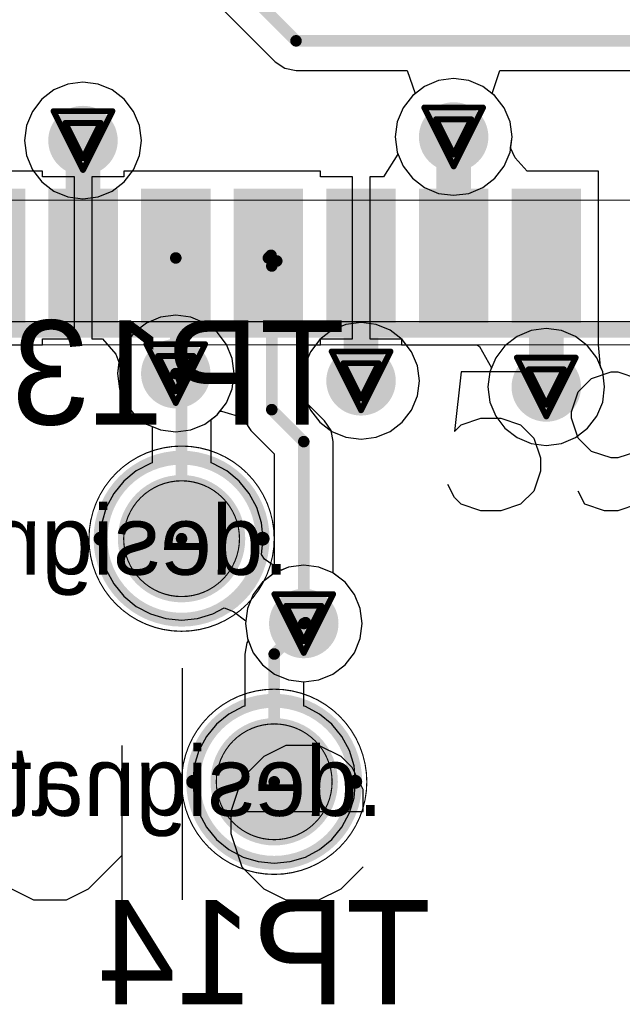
# Model space of a CAD drawing. Header units: millimetres. Extents: x 138 to 555, y 26 to 334.
# Tile 287 of 656: x 188.12 to 193.33, y 232.56 to 241.07. Entities that reach past the tile are written whole.
import ezdxf

# ---------------------------------------------------------------- set-up
doc = ezdxf.new("R2010")
doc.units = ezdxf.units.MM
for name, color, linetype in [('BottomLayer', 5, 'Continuous'), ('BottomOverlay', 54, 'Continuous'), ('BottomPaste', 16, 'Continuous'), ('BottomSolder', 6, 'Continuous'), ('DrillDrawing', 1, 'Continuous'), ('Mechanical20', 56, 'Continuous'), ('Mechanical21', 56, 'Continuous'), ('Mechanical27', 56, 'Continuous'), ('Mechanical30', 56, 'Continuous'), ('MidLayer1', 16, 'Continuous'), ('MidLayer2', 76, 'Continuous'), ('MidLayer3', 90, 'Continuous'), ('MidLayer4', 156, 'Continuous'), ('MultiLayer', 9, 'Continuous'), ('TopLayer', 1, 'Continuous'), ('TopOverlay', 2, 'Continuous'), ('TopPaste', 8, 'Continuous'), ('TopSolder', 216, 'Continuous'), ('ViaHoleLayer', 16, 'Continuous')]:
    doc.layers.add(name, color=color, linetype=linetype)

# ---------------------------------------------------------------- blocks, each defined once
blk = doc.blocks.new('CON_SAMTEC_ERF8_030_070_L_DV_TR_MOD_B2123A_504')
at = {"layer": 'Mechanical20', "const_width": 0.01}
blk.add_lwpolyline([(3, -15.95), (3, 15.95)], dxfattribs=at)
at = {"layer": 'Mechanical27', "const_width": 0.01}
for points in [[(2.8, -14.75), (2.8, 15.75)], [(1.75, -14.25), (1.75, 14.25)]]:
    blk.add_lwpolyline(points, dxfattribs=at)
at = {"layer": 'TopLayer'}
for points in [[(1.7, 11.35), (2.8, 11.35), (1.7, 11.85), (2.8, 11.85)], [(1.7, 10.55), (2.8, 10.55), (1.7, 11.05), (2.8, 11.05)], [(1.7, 9.75), (2.8, 9.75), (1.7, 10.25), (2.8, 10.25)], [(1.7, 8.95), (2.8, 8.95), (1.7, 9.45), (2.8, 9.45)], [(1.7, 8.15), (2.8, 8.15), (1.7, 8.65), (2.8, 8.65)], [(1.7, 7.35), (2.8, 7.35), (1.7, 7.85), (2.8, 7.85)]]:
    blk.add_solid(points, dxfattribs=at)
at = {"layer": 'TopOverlay'}
for p, q in [((3.2351, 12.2177), (3.2922, 12.3891)), ((3.9206, 12.3891), (3.9778, 12.2177)), ((4.3777, 12.3891), (4.4348, 12.2177)), ((3.2351, 12.1606), (3.2351, 12.2177)), ((3.9778, 12.2177), (3.9778, 12.1606)), ((4.4348, 12.2177), (4.4348, 12.1035)), ((3.2922, 11.9892), (3.2351, 12.1606)), ((3.9778, 12.1606), (3.9206, 11.9892)), ((4.4348, 12.1035), (4.3777, 11.9321)), ((3.4065, 11.8749), (3.2922, 11.9892)), ((3.9206, 11.9892), (3.8064, 11.8749)), ((4.3777, 11.9321), (4.2634, 11.8749)), ((3.5779, 11.8178), (3.4065, 11.8749)), ((3.8064, 11.8749), (3.635, 11.8178)), ((3.635, 11.8178), (3.5779, 11.8178)), ((3.6921, 11.3779), (3.8064, 11.4922)), ((3.8064, 11.4922), (3.9778, 11.5493)), ((3.9778, 11.5493), (4.092, 11.5493)), ((4.092, 11.5493), (4.2634, 11.4922)), ((4.2634, 11.4922), (4.3777, 11.3779)), ((3.2351, 11.435), (3.2351, 10.8637)), ((3.635, 11.2065), (3.6921, 11.3779)), ((4.3777, 11.3779), (4.4348, 11.2065)), ((3.635, 11.0351), (3.635, 11.2065)), ((4.4348, 11.2065), (4.4348, 11.0351)), ((3.6921, 10.8637), (3.635, 11.0351)), ((4.4348, 11.0351), (4.3777, 10.8637)), ((3.2351, 10.8637), (3.7493, 10.8066)), ((3.7493, 10.8066), (3.6921, 10.8637)), ((4.3206, 10.8066), (4.2063, 10.7495)), ((4.3777, 10.8637), (4.3206, 10.8066))]:
    blk.add_line(p, q, dxfattribs=at)
at = {"layer": 'TopOverlay', "const_width": 0.127}
blk.add_lwpolyline([(2.875, -12), (2.875, 15.825)], dxfattribs=at)
at = {"layer": 'TopPaste'}
for points in [[(1.7, 11.35), (2.8, 11.35), (1.7, 11.85), (2.8, 11.85)], [(1.7, 10.55), (2.8, 10.55), (1.7, 11.05), (2.8, 11.05)], [(1.7, 9.75), (2.8, 9.75), (1.7, 10.25), (2.8, 10.25)], [(1.7, 8.95), (2.8, 8.95), (1.7, 9.45), (2.8, 9.45)], [(1.7, 8.15), (2.8, 8.15), (1.7, 8.65), (2.8, 8.65)], [(1.7, 7.35), (2.8, 7.35), (1.7, 7.85), (2.8, 7.85)]]:
    blk.add_solid(points, dxfattribs=at)
at = {"layer": 'TopSolder'}
for points in [[(1.65, 11.3), (2.85, 11.3), (1.65, 11.9), (2.85, 11.9)], [(1.65, 10.5), (2.85, 10.5), (1.65, 11.1), (2.85, 11.1)], [(1.65, 9.7), (2.85, 9.7), (1.65, 10.3), (2.85, 10.3)], [(1.65, 8.9), (2.85, 8.9), (1.65, 9.5), (2.85, 9.5)], [(1.65, 8.1), (2.85, 8.1), (1.65, 8.7), (2.85, 8.7)], [(1.65, 7.3), (2.85, 7.3), (1.65, 7.9), (2.85, 7.9)], [(1.65, 6.5), (2.85, 6.5), (1.65, 7.1), (2.85, 7.1)]]:
    blk.add_solid(points, dxfattribs=at)
blk = doc.blocks.new('TP_SMD_1MM_B_552')
at = {"layer": 'BottomLayer', "const_width": 0.5}
blk.add_lwpolyline([(-0.25, 0, 1), (0.25, 0, 1)], format="xyb", close=True, dxfattribs=at)
at = {"layer": 'BottomOverlay'}
for points, const_width in [([(0.7, 0, 1), (-0.7, 0, 1)], 0.12), ([(-0.73, 0, 1), (-0.67, 0, 1)], 0.06), ([(0.67, 0, 1), (0.73, 0, 1)], 0.06)]:
    blk.add_lwpolyline(points, format="xyb", close=True, dxfattribs=dict(at, const_width=const_width))
at = {"layer": 'BottomPaste', "const_width": 0.5}
blk.add_lwpolyline([(-0.25, 0, 1), (0.25, 0, 1)], format="xyb", close=True, dxfattribs=at)
at = {"layer": 'BottomSolder', "const_width": 0.55}
blk.add_lwpolyline([(-0.275, 0, 1), (0.275, 0, 1)], format="xyb", close=True, dxfattribs=at)
at = {"layer": 'Mechanical21'}
for points, const_width in [([(0.8, 0, 1), (-0.8, 0, 1)], 0.01), ([(-0.8025, 0, 1), (-0.7975, 0, 1)], 0.005), ([(0.7975, 0, 1), (0.8025, 0, 1)], 0.005)]:
    blk.add_lwpolyline(points, format="xyb", close=True, dxfattribs=dict(at, const_width=const_width))
at = {"layer": 'Mechanical30'}
for points, const_width in [([(0.5, 0, 1), (-0.5, 0, 1)], 0.01), ([(-0.5025, 0, 1), (-0.4975, 0, 1)], 0.005), ([(0.4975, 0, 1), (0.5025, 0, 1)], 0.005)]:
    blk.add_lwpolyline(points, format="xyb", close=True, dxfattribs=dict(at, const_width=const_width))
blk = doc.blocks.new('TP_SMD_1MM_B_553')
at = {"layer": 'BottomLayer', "const_width": 0.5}
blk.add_lwpolyline([(-0.25, 0, 1), (0.25, 0, 1)], format="xyb", close=True, dxfattribs=at)
at = {"layer": 'BottomOverlay'}
for points, const_width in [([(0.7, 0, 1), (-0.7, 0, 1)], 0.12), ([(-0.73, 0, 1), (-0.67, 0, 1)], 0.06), ([(0.67, 0, 1), (0.73, 0, 1)], 0.06)]:
    blk.add_lwpolyline(points, format="xyb", close=True, dxfattribs=dict(at, const_width=const_width))
at = {"layer": 'BottomPaste', "const_width": 0.5}
blk.add_lwpolyline([(-0.25, 0, 1), (0.25, 0, 1)], format="xyb", close=True, dxfattribs=at)
at = {"layer": 'BottomSolder', "const_width": 0.55}
blk.add_lwpolyline([(-0.275, 0, 1), (0.275, 0, 1)], format="xyb", close=True, dxfattribs=at)
at = {"layer": 'Mechanical21'}
for points, const_width in [([(0.8, 0, 1), (-0.8, 0, 1)], 0.01), ([(-0.8025, 0, 1), (-0.7975, 0, 1)], 0.005), ([(0.7975, 0, 1), (0.8025, 0, 1)], 0.005)]:
    blk.add_lwpolyline(points, format="xyb", close=True, dxfattribs=dict(at, const_width=const_width))
at = {"layer": 'Mechanical30'}
for points, const_width in [([(0.5, 0, 1), (-0.5, 0, 1)], 0.01), ([(-0.5025, 0, 1), (-0.4975, 0, 1)], 0.005), ([(0.4975, 0, 1), (0.5025, 0, 1)], 0.005)]:
    blk.add_lwpolyline(points, format="xyb", close=True, dxfattribs=dict(at, const_width=const_width))

msp = doc.modelspace()

# ---------------------------------------------------------------- linework, layer by layer
at = {"layer": 'BottomLayer'}
for p, q in [((191.7399, 240.5398), (191.6183, 240.4895)), ((191.8705, 240.557), (191.7399, 240.5398)), ((192.001, 240.5398), (191.8705, 240.557)), ((192.1226, 240.4895), (192.001, 240.5398)), ((191.6183, 240.4895), (191.5138, 240.4093)), ((192.2271, 240.4093), (192.1226, 240.4895)), ((191.5138, 240.4093), (191.4337, 240.3049)), ((192.3072, 240.3049), (192.2271, 240.4093)), ((191.4337, 240.3049), (191.3833, 240.1832)), ((192.3576, 240.1832), (192.3072, 240.3049)), ((191.3833, 240.1832), (191.3661, 240.0527)), ((192.3748, 240.0527), (192.3576, 240.1832)), ((191.3661, 240.0527), (191.3833, 239.9222)), ((192.3576, 239.9222), (192.3748, 240.0527)), ((191.3833, 239.9222), (191.4337, 239.8006)), ((192.3072, 239.8006), (192.3576, 239.9222)), ((191.4337, 239.8006), (191.5138, 239.6961)), ((192.2271, 239.6961), (192.3072, 239.8006)), ((191.5138, 239.6961), (191.6183, 239.616)), ((192.1226, 239.616), (192.2271, 239.6961)), ((191.6183, 239.616), (191.7399, 239.5656)), ((192.001, 239.5656), (192.1226, 239.616)), ((191.7399, 239.5656), (191.8705, 239.5484)), ((191.8705, 239.5484), (192.001, 239.5656)), ((189.3399, 238.4955), (189.2183, 238.4452)), ((189.4705, 238.5127), (189.3399, 238.4955)), ((189.601, 238.4955), (189.4705, 238.5127)), ((189.7226, 238.4452), (189.601, 238.4955)), ((189.2183, 238.4452), (189.1139, 238.365)), ((189.8271, 238.365), (189.7226, 238.4452)), ((189.1139, 238.365), (189.0337, 238.2606)), ((189.9072, 238.2606), (189.8271, 238.365)), ((192.4183, 238.3296), (192.3138, 238.2494)), ((192.5399, 238.38), (192.4183, 238.3296)), ((192.6705, 238.3972), (192.5399, 238.38)), ((192.801, 238.38), (192.6705, 238.3972)), ((192.9226, 238.3296), (192.801, 238.38)), ((193.0271, 238.2494), (192.9226, 238.3296)), ((189.0337, 238.2606), (188.9833, 238.1389)), ((189.9576, 238.1389), (189.9072, 238.2606)), ((192.3138, 238.2494), (192.2337, 238.145)), ((193.1072, 238.145), (193.0271, 238.2494)), ((188.9833, 238.1389), (188.9661, 238.0084)), ((189.9748, 238.0084), (189.9576, 238.1389)), ((192.2337, 238.145), (192.1833, 238.0234)), ((193.1576, 238.0234), (193.1072, 238.145)), ((188.9661, 238.0084), (188.9833, 237.8779)), ((189.9576, 237.8779), (189.9748, 238.0084)), ((192.1833, 238.0234), (192.1661, 237.8928)), ((193.1748, 237.8928), (193.1576, 238.0234)), ((188.9833, 237.8779), (189.0337, 237.7562)), ((189.9072, 237.7562), (189.9576, 237.8779)), ((192.1661, 237.8928), (192.1833, 237.7623)), ((193.1576, 237.7623), (193.1748, 237.8928)), ((189.0337, 237.7562), (189.1139, 237.6518)), ((189.8271, 237.6518), (189.9072, 237.7562)), ((192.1833, 237.7623), (192.2337, 237.6407)), ((193.1072, 237.6407), (193.1576, 237.7623)), ((189.1139, 237.6518), (189.2183, 237.5717)), ((189.7753, 237.6121), (189.8271, 237.6518)), ((189.2183, 237.5717), (189.2655, 237.5521)), ((189.7753, 237.2366), (189.7753, 237.6121)), ((192.2337, 237.6407), (192.3138, 237.5362)), ((193.0271, 237.5362), (193.1072, 237.6407)), ((189.2655, 237.5521), (189.2655, 237.2366)), ((192.3138, 237.5362), (192.4183, 237.4561)), ((192.9226, 237.4561), (193.0271, 237.5362)), ((192.4183, 237.4561), (192.5399, 237.4057)), ((192.5399, 237.4057), (192.6705, 237.3885)), ((192.6705, 237.3885), (192.801, 237.4057)), ((192.801, 237.4057), (192.9226, 237.4561)), ((189.2513, 237.2322), (189.1297, 237.1672)), ((189.2655, 237.2366), (189.2513, 237.2322)), ((189.7896, 237.2322), (189.7753, 237.2366)), ((189.9112, 237.1672), (189.7896, 237.2322)), ((189.1297, 237.1672), (189.0231, 237.0798)), ((190.0178, 237.0798), (189.9112, 237.1672)), ((189.0231, 237.0798), (188.9356, 236.9732)), ((190.1053, 236.9732), (190.0178, 237.0798)), ((188.9356, 236.9732), (188.8706, 236.8516)), ((190.1703, 236.8516), (190.1053, 236.9732)), ((188.8706, 236.8516), (188.8306, 236.7196)), ((190.2103, 236.7196), (190.1703, 236.8516)), ((188.8306, 236.7196), (188.8171, 236.5824)), ((190.2238, 236.5824), (190.2103, 236.7196)), ((188.8171, 236.5824), (188.8306, 236.4452)), ((190.2103, 236.4452), (190.2238, 236.5824)), ((188.8306, 236.4452), (188.8706, 236.3132)), ((190.2377, 236.4069), (190.2103, 236.4452)), ((190.3779, 236.3087), (190.2377, 236.4069)), ((188.8706, 236.3132), (188.9356, 236.1916)), ((190.4454, 236.3367), (190.3779, 236.3087)), ((190.576, 236.3539), (190.4454, 236.3367)), ((190.7065, 236.3367), (190.576, 236.3539)), ((190.8281, 236.2863), (190.7065, 236.3367)), ((190.9326, 236.2062), (190.8281, 236.2863)), ((191.0127, 236.1017), (190.9326, 236.2062)), ((188.9356, 236.1916), (189.0231, 236.085)), ((189.0231, 236.085), (189.1297, 235.9975)), ((191.0631, 235.9801), (191.0127, 236.1017)), ((189.1297, 235.9975), (189.2513, 235.9325)), ((189.7896, 235.9325), (189.8877, 235.985)), ((189.8877, 235.985), (189.9678, 235.9544)), ((189.9678, 235.9544), (190.0747, 235.873)), ((191.0803, 235.8496), (191.0631, 235.9801)), ((189.2513, 235.9325), (189.3832, 235.8925)), ((189.3832, 235.8925), (189.5205, 235.879)), ((189.5205, 235.879), (189.6577, 235.8925)), ((189.6577, 235.8925), (189.7896, 235.9325)), ((190.0747, 235.873), (190.0716, 235.8496)), ((190.0716, 235.8496), (190.0888, 235.719)), ((191.0631, 235.719), (191.0803, 235.8496)), ((190.0964, 235.7008), (190.085, 235.6837)), ((190.0888, 235.719), (190.0964, 235.7008)), ((191.0127, 235.5974), (191.0631, 235.719)), ((190.085, 235.6837), (190.0656, 235.5861)), ((190.0656, 235.5861), (190.0656, 235.1366)), ((190.9326, 235.493), (191.0127, 235.5974)), ((190.8281, 235.4128), (190.9326, 235.493)), ((190.576, 235.3453), (190.7065, 235.3624)), ((190.7065, 235.3624), (190.8281, 235.4128)), ((190.5754, 235.3447), (190.576, 235.3453)), ((190.5754, 235.1366), (190.5754, 235.3447)), ((190.0513, 235.1322), (189.9297, 235.0672)), ((190.0656, 235.1366), (190.0513, 235.1322)), ((190.5896, 235.1322), (190.5754, 235.1366)), ((190.7112, 235.0672), (190.5896, 235.1322)), ((189.9297, 235.0672), (189.8231, 234.9798)), ((190.8178, 234.9798), (190.7112, 235.0672)), ((189.8231, 234.9798), (189.7356, 234.8732)), ((190.9053, 234.8732), (190.8178, 234.9798)), ((189.7356, 234.8732), (189.6706, 234.7516)), ((190.9703, 234.7516), (190.9053, 234.8732)), ((189.6706, 234.7516), (189.6306, 234.6196)), ((191.0103, 234.6196), (190.9703, 234.7516)), ((189.6306, 234.6196), (189.6171, 234.4824)), ((191.0238, 234.4824), (191.0103, 234.6196)), ((189.6171, 234.4824), (189.6306, 234.3452)), ((191.0103, 234.3452), (191.0238, 234.4824)), ((189.6306, 234.3452), (189.6706, 234.2132)), ((190.9703, 234.2132), (191.0103, 234.3452)), ((189.6706, 234.2132), (189.7356, 234.0916)), ((190.9053, 234.0916), (190.9703, 234.2132)), ((189.7356, 234.0916), (189.8231, 233.985)), ((190.8178, 233.985), (190.9053, 234.0916)), ((189.8231, 233.985), (189.9297, 233.8975)), ((190.7112, 233.8975), (190.8178, 233.985)), ((189.9297, 233.8975), (190.0513, 233.8325)), ((190.0513, 233.8325), (190.1832, 233.7925)), ((190.4577, 233.7925), (190.5896, 233.8325)), ((190.5896, 233.8325), (190.7112, 233.8975)), ((190.1832, 233.7925), (190.3205, 233.779)), ((190.3205, 233.779), (190.4577, 233.7925))]:
    msp.add_line(p, q, dxfattribs=at)
for points, const_width in [([(188.519, 240.0217, 1), (188.819, 240.0217, 1)], 0.3), ([(191.7205, 240.0527, 1), (192.0205, 240.0527, 1)], 0.3), ([(189.3205, 238.0084, 1), (189.6205, 238.0084, 1)], 0.3), ([(190.9205, 237.9458, 1), (191.2205, 237.9458, 1)], 0.3), ([(192.5205, 237.8928, 1), (192.8205, 237.8928, 1)], 0.3), ([(189.4455, 238.0084, 1), (189.4955, 238.0084, 1)], 0.05), ([(189.4954, 237.9584, 1), (189.5454, 237.9584, 1)], 0.05), ([(189.4954, 237.9584, 1), (189.5454, 237.9584, 1)], 0.05), ([(189.4954, 236.5824, 1), (189.5454, 236.5824, 1)], 0.05), ([(190.426, 235.8496, 1), (190.726, 235.8496, 1)], 0.3), ([(190.5661, 235.8567, 1), (190.6161, 235.8567, 1)], 0.05), ([(190.2955, 235.5861, 1), (190.3455, 235.5861, 1)], 0.05), ([(190.2955, 235.5861, 1), (190.3455, 235.5861, 1)], 0.05), ([(190.2955, 234.4824, 1), (190.3455, 234.4824, 1)], 0.05)]:
    msp.add_lwpolyline(points, format="xyb", close=True, dxfattribs=dict(at, const_width=const_width))
at = {"layer": 'BottomLayer', "const_width": 0.1}
for points in [[(189.4705, 238.0084), (189.5204, 237.9584)], [(189.5204, 236.5824), (189.5204, 237.9584)], [(190.3205, 235.5861), (190.5911, 235.8567)], [(190.3205, 234.4824), (190.3205, 235.5861)]]:
    msp.add_lwpolyline(points, dxfattribs=at)
at = {"layer": 'DrillDrawing', "const_width": 0.0508}
for points in [[(188.415, 240.2757), (188.923, 240.2757)], [(188.415, 240.2757), (188.669, 239.7677)], [(188.669, 239.7677), (188.923, 240.2757)], [(191.6165, 240.3067), (192.1245, 240.3067)], [(191.6165, 240.3067), (191.8705, 239.7987)], [(191.8705, 239.7987), (192.1245, 240.3067)], [(188.5166, 240.1741), (188.8214, 240.1741)], [(188.5166, 240.1741), (188.669, 239.8693)], [(188.669, 239.8693), (188.8214, 240.1741)], [(191.7181, 240.2051), (192.0229, 240.2051)], [(191.7181, 240.2051), (191.8705, 239.9003)], [(191.8705, 239.9003), (192.0229, 240.2051)], [(189.2165, 238.2624), (189.7245, 238.2624)], [(189.2165, 238.2624), (189.4705, 237.7544)], [(189.4705, 237.7544), (189.7245, 238.2624)], [(189.3181, 238.1608), (189.6229, 238.1608)], [(189.3181, 238.1608), (189.4705, 237.856)], [(189.4705, 237.856), (189.6229, 238.1608)], [(190.8165, 238.1998), (191.3245, 238.1998)], [(190.8165, 238.1998), (191.0705, 237.6918)], [(191.0705, 237.6918), (191.3245, 238.1998)], [(192.4165, 238.1468), (192.9245, 238.1468)], [(192.4165, 238.1468), (192.6705, 237.6388)], [(192.6705, 237.6388), (192.9245, 238.1468)], [(190.9181, 238.0982), (191.2229, 238.0982)], [(190.9181, 238.0982), (191.0705, 237.7934)], [(191.0705, 237.7934), (191.2229, 238.0982)], [(192.5181, 238.0452), (192.8229, 238.0452)], [(192.5181, 238.0452), (192.6705, 237.7404)], [(192.6705, 237.7404), (192.8229, 238.0452)], [(190.322, 236.1036), (190.83, 236.1036)], [(190.322, 236.1036), (190.576, 235.5956)], [(190.576, 235.5956), (190.83, 236.1036)], [(190.4236, 236.002), (190.7284, 236.002)], [(190.4236, 236.002), (190.576, 235.6972)], [(190.576, 235.6972), (190.7284, 236.002)]]:
    msp.add_lwpolyline(points, dxfattribs=at)
at = {"layer": 'DrillDrawing', "const_width": 0.0254}
for points in [[(188.4023, 240.2757, 1), (188.4277, 240.2757, 1)], [(188.4023, 240.2757, 1), (188.4277, 240.2757, 1)], [(188.9103, 240.2757, 1), (188.9357, 240.2757, 1)], [(188.9103, 240.2757, 1), (188.9357, 240.2757, 1)], [(191.6038, 240.3067, 1), (191.6292, 240.3067, 1)], [(191.6038, 240.3067, 1), (191.6292, 240.3067, 1)], [(192.1118, 240.3067, 1), (192.1372, 240.3067, 1)], [(192.1118, 240.3067, 1), (192.1372, 240.3067, 1)], [(188.5039, 240.1741, 1), (188.5293, 240.1741, 1)], [(188.5039, 240.1741, 1), (188.5293, 240.1741, 1)], [(188.8087, 240.1741, 1), (188.8341, 240.1741, 1)], [(188.8087, 240.1741, 1), (188.8341, 240.1741, 1)], [(191.7054, 240.2051, 1), (191.7308, 240.2051, 1)], [(191.7054, 240.2051, 1), (191.7308, 240.2051, 1)], [(192.0102, 240.2051, 1), (192.0356, 240.2051, 1)], [(192.0102, 240.2051, 1), (192.0356, 240.2051, 1)], [(188.6563, 239.8693, 1), (188.6817, 239.8693, 1)], [(188.6563, 239.8693, 1), (188.6817, 239.8693, 1)], [(191.8578, 239.9003, 1), (191.8832, 239.9003, 1)], [(191.8578, 239.9003, 1), (191.8832, 239.9003, 1)], [(188.6563, 239.7677, 1), (188.6817, 239.7677, 1)], [(188.6563, 239.7677, 1), (188.6817, 239.7677, 1)], [(191.8578, 239.7987, 1), (191.8832, 239.7987, 1)], [(191.8578, 239.7987, 1), (191.8832, 239.7987, 1)], [(189.2038, 238.2624, 1), (189.2292, 238.2624, 1)], [(189.2038, 238.2624, 1), (189.2292, 238.2624, 1)], [(189.7118, 238.2624, 1), (189.7372, 238.2624, 1)], [(189.7118, 238.2624, 1), (189.7372, 238.2624, 1)], [(189.3054, 238.1608, 1), (189.3308, 238.1608, 1)], [(189.3054, 238.1608, 1), (189.3308, 238.1608, 1)], [(189.6102, 238.1608, 1), (189.6356, 238.1608, 1)], [(189.6102, 238.1608, 1), (189.6356, 238.1608, 1)], [(190.8038, 238.1998, 1), (190.8292, 238.1998, 1)], [(190.8038, 238.1998, 1), (190.8292, 238.1998, 1)], [(191.3118, 238.1998, 1), (191.3372, 238.1998, 1)], [(191.3118, 238.1998, 1), (191.3372, 238.1998, 1)], [(192.4038, 238.1468, 1), (192.4292, 238.1468, 1)], [(192.4038, 238.1468, 1), (192.4292, 238.1468, 1)], [(192.9118, 238.1468, 1), (192.9372, 238.1468, 1)], [(192.9118, 238.1468, 1), (192.9372, 238.1468, 1)], [(190.9054, 238.0982, 1), (190.9308, 238.0982, 1)], [(190.9054, 238.0982, 1), (190.9308, 238.0982, 1)], [(191.2102, 238.0982, 1), (191.2356, 238.0982, 1)], [(191.2102, 238.0982, 1), (191.2356, 238.0982, 1)], [(192.5054, 238.0452, 1), (192.5308, 238.0452, 1)], [(192.5054, 238.0452, 1), (192.5308, 238.0452, 1)], [(192.8102, 238.0452, 1), (192.8356, 238.0452, 1)], [(192.8102, 238.0452, 1), (192.8356, 238.0452, 1)], [(189.4578, 237.856, 1), (189.4832, 237.856, 1)], [(189.4578, 237.856, 1), (189.4832, 237.856, 1)], [(191.0578, 237.7934, 1), (191.0832, 237.7934, 1)], [(191.0578, 237.7934, 1), (191.0832, 237.7934, 1)], [(189.4578, 237.7544, 1), (189.4832, 237.7544, 1)], [(189.4578, 237.7544, 1), (189.4832, 237.7544, 1)], [(192.6578, 237.7404, 1), (192.6832, 237.7404, 1)], [(192.6578, 237.7404, 1), (192.6832, 237.7404, 1)], [(191.0578, 237.6918, 1), (191.0832, 237.6918, 1)], [(191.0578, 237.6918, 1), (191.0832, 237.6918, 1)], [(192.6578, 237.6388, 1), (192.6832, 237.6388, 1)], [(192.6578, 237.6388, 1), (192.6832, 237.6388, 1)], [(190.3093, 236.1036, 1), (190.3347, 236.1036, 1)], [(190.3093, 236.1036, 1), (190.3347, 236.1036, 1)], [(190.8173, 236.1036, 1), (190.8427, 236.1036, 1)], [(190.8173, 236.1036, 1), (190.8427, 236.1036, 1)], [(190.4109, 236.002, 1), (190.4363, 236.002, 1)], [(190.4109, 236.002, 1), (190.4363, 236.002, 1)], [(190.7157, 236.002, 1), (190.7411, 236.002, 1)], [(190.7157, 236.002, 1), (190.7411, 236.002, 1)], [(190.5633, 235.6972, 1), (190.5887, 235.6972, 1)], [(190.5633, 235.6972, 1), (190.5887, 235.6972, 1)], [(190.5633, 235.5956, 1), (190.5887, 235.5956, 1)], [(190.5633, 235.5956, 1), (190.5887, 235.5956, 1)]]:
    msp.add_lwpolyline(points, format="xyb", close=True, dxfattribs=at)
at = {"layer": 'MidLayer1', "const_width": 0.3}
for points in [[(188.519, 240.0217, 1), (188.819, 240.0217, 1)], [(191.7205, 240.0527, 1), (192.0205, 240.0527, 1)], [(189.3205, 238.0084, 1), (189.6205, 238.0084, 1)], [(190.9205, 237.9458, 1), (191.2205, 237.9458, 1)], [(192.5205, 237.8928, 1), (192.8205, 237.8928, 1)], [(190.426, 235.8496, 1), (190.726, 235.8496, 1)]]:
    msp.add_lwpolyline(points, format="xyb", close=True, dxfattribs=at)
at = {"layer": 'MidLayer2'}
for p, q in [((191.7399, 240.5398), (191.6183, 240.4895)), ((191.8705, 240.557), (191.7399, 240.5398)), ((192.001, 240.5398), (191.8705, 240.557)), ((192.1226, 240.4895), (192.001, 240.5398)), ((191.6183, 240.4895), (191.5138, 240.4093)), ((192.2271, 240.4093), (192.1226, 240.4895)), ((191.5138, 240.4093), (191.4337, 240.3049)), ((192.3072, 240.3049), (192.2271, 240.4093)), ((191.4337, 240.3049), (191.3833, 240.1832)), ((192.3576, 240.1832), (192.3072, 240.3049)), ((191.3833, 240.1832), (191.3661, 240.0527)), ((192.3748, 240.0527), (192.3576, 240.1832)), ((191.3661, 240.0527), (191.3833, 239.9222)), ((192.3576, 239.9222), (192.3748, 240.0527)), ((191.3833, 239.9222), (191.4337, 239.8006)), ((192.3072, 239.8006), (192.3576, 239.9222)), ((191.4337, 239.8006), (191.5138, 239.6961)), ((192.2271, 239.6961), (192.3072, 239.8006)), ((191.5138, 239.6961), (191.6183, 239.616)), ((192.1226, 239.616), (192.2271, 239.6961)), ((191.6183, 239.616), (191.7399, 239.5656)), ((192.001, 239.5656), (192.1226, 239.616)), ((191.7399, 239.5656), (191.8705, 239.5484)), ((191.8705, 239.5484), (192.001, 239.5656)), ((189.3399, 238.4955), (189.2183, 238.4452)), ((189.4705, 238.5127), (189.3399, 238.4955)), ((189.601, 238.4955), (189.4705, 238.5127)), ((189.7226, 238.4452), (189.601, 238.4955)), ((189.2183, 238.4452), (189.1139, 238.365)), ((189.8271, 238.365), (189.7226, 238.4452)), ((189.1139, 238.365), (189.0337, 238.2606)), ((189.9072, 238.2606), (189.8271, 238.365)), ((192.4183, 238.3296), (192.3138, 238.2494)), ((192.5399, 238.38), (192.4183, 238.3296)), ((192.6705, 238.3972), (192.5399, 238.38)), ((192.801, 238.38), (192.6705, 238.3972)), ((192.9226, 238.3296), (192.801, 238.38)), ((193.0271, 238.2494), (192.9226, 238.3296)), ((189.0337, 238.2606), (188.9833, 238.1389)), ((189.9576, 238.1389), (189.9072, 238.2606)), ((192.3138, 238.2494), (192.2337, 238.145)), ((193.1072, 238.145), (193.0271, 238.2494)), ((188.9833, 238.1389), (188.9661, 238.0084)), ((189.9748, 238.0084), (189.9576, 238.1389)), ((192.2337, 238.145), (192.1833, 238.0234)), ((193.1576, 238.0234), (193.1072, 238.145)), ((188.9661, 238.0084), (188.9833, 237.8779)), ((189.9576, 237.8779), (189.9748, 238.0084)), ((192.1833, 238.0234), (192.1661, 237.8928)), ((193.1748, 237.8928), (193.1576, 238.0234)), ((188.9833, 237.8779), (189.0337, 237.7562)), ((189.9072, 237.7562), (189.9576, 237.8779)), ((192.1661, 237.8928), (192.1833, 237.7623)), ((193.1576, 237.7623), (193.1748, 237.8928)), ((189.0337, 237.7562), (189.1139, 237.6518)), ((189.8271, 237.6518), (189.9072, 237.7562)), ((192.1833, 237.7623), (192.2337, 237.6407)), ((193.1072, 237.6407), (193.1576, 237.7623)), ((189.1139, 237.6518), (189.2183, 237.5717)), ((189.7226, 237.5717), (189.8271, 237.6518)), ((189.2183, 237.5717), (189.3399, 237.5213)), ((189.601, 237.5213), (189.7226, 237.5717)), ((192.2337, 237.6407), (192.3138, 237.5362)), ((193.0271, 237.5362), (193.1072, 237.6407)), ((189.3399, 237.5213), (189.4705, 237.5041)), ((189.4705, 237.5041), (189.601, 237.5213)), ((192.3138, 237.5362), (192.4183, 237.4561)), ((192.9226, 237.4561), (193.0271, 237.5362)), ((192.4183, 237.4561), (192.5399, 237.4057)), ((192.5399, 237.4057), (192.6705, 237.3885)), ((192.6705, 237.3885), (192.801, 237.4057)), ((192.801, 237.4057), (192.9226, 237.4561)), ((190.3238, 236.2863), (190.2194, 236.2062)), ((190.4454, 236.3367), (190.3238, 236.2863)), ((190.576, 236.3539), (190.4454, 236.3367)), ((190.7065, 236.3367), (190.576, 236.3539)), ((190.8281, 236.2863), (190.7065, 236.3367)), ((190.9326, 236.2062), (190.8281, 236.2863)), ((190.2194, 236.2062), (190.1392, 236.1017)), ((191.0127, 236.1017), (190.9326, 236.2062)), ((190.1392, 236.1017), (190.0888, 235.9801)), ((191.0631, 235.9801), (191.0127, 236.1017)), ((190.0888, 235.9801), (190.0716, 235.8496)), ((191.0803, 235.8496), (191.0631, 235.9801)), ((190.0716, 235.8496), (190.0888, 235.719)), ((191.0631, 235.719), (191.0803, 235.8496)), ((190.0888, 235.719), (190.1392, 235.5974)), ((191.0127, 235.5974), (191.0631, 235.719)), ((190.1392, 235.5974), (190.2194, 235.493)), ((190.9326, 235.493), (191.0127, 235.5974)), ((190.2194, 235.493), (190.3238, 235.4128)), ((190.8281, 235.4128), (190.9326, 235.493)), ((190.3238, 235.4128), (190.4454, 235.3624)), ((190.4454, 235.3624), (190.576, 235.3453)), ((190.576, 235.3453), (190.7065, 235.3624)), ((190.7065, 235.3624), (190.8281, 235.4128))]:
    msp.add_line(p, q, dxfattribs=at)
at = {"layer": 'MidLayer2', "const_width": 0.3}
for points in [[(188.519, 240.0217, 1), (188.819, 240.0217, 1)], [(191.7205, 240.0527, 1), (192.0205, 240.0527, 1)], [(189.3205, 238.0084, 1), (189.6205, 238.0084, 1)], [(190.9205, 237.9458, 1), (191.2205, 237.9458, 1)], [(192.5205, 237.8928, 1), (192.8205, 237.8928, 1)], [(190.426, 235.8496, 1), (190.726, 235.8496, 1)]]:
    msp.add_lwpolyline(points, format="xyb", close=True, dxfattribs=at)
at = {"layer": 'MidLayer3'}
for p, q in [((191.7399, 240.5398), (191.6183, 240.4895)), ((191.8705, 240.557), (191.7399, 240.5398)), ((192.001, 240.5398), (191.8705, 240.557)), ((192.1226, 240.4895), (192.001, 240.5398)), ((191.6183, 240.4895), (191.5138, 240.4093)), ((192.2271, 240.4093), (192.1226, 240.4895)), ((191.5138, 240.4093), (191.4337, 240.3049)), ((192.3072, 240.3049), (192.2271, 240.4093)), ((191.4337, 240.3049), (191.3833, 240.1832)), ((192.3576, 240.1832), (192.3072, 240.3049)), ((191.3833, 240.1832), (191.3661, 240.0527)), ((192.3748, 240.0527), (192.3576, 240.1832)), ((191.3661, 240.0527), (191.3833, 239.9222)), ((192.3576, 239.9222), (192.3748, 240.0527)), ((191.3833, 239.9222), (191.4337, 239.8006)), ((192.3072, 239.8006), (192.3576, 239.9222)), ((191.4337, 239.8006), (191.5138, 239.6961)), ((192.2271, 239.6961), (192.3072, 239.8006)), ((191.5138, 239.6961), (191.6183, 239.616)), ((192.1226, 239.616), (192.2271, 239.6961)), ((191.6183, 239.616), (191.7399, 239.5656)), ((192.001, 239.5656), (192.1226, 239.616)), ((191.7399, 239.5656), (191.8705, 239.5484)), ((191.8705, 239.5484), (192.001, 239.5656)), ((189.3399, 238.4955), (189.2183, 238.4452)), ((189.4705, 238.5127), (189.3399, 238.4955)), ((189.601, 238.4955), (189.4705, 238.5127)), ((189.7226, 238.4452), (189.601, 238.4955)), ((189.2183, 238.4452), (189.1139, 238.365)), ((189.8271, 238.365), (189.7226, 238.4452)), ((189.1139, 238.365), (189.0337, 238.2606)), ((189.9072, 238.2606), (189.8271, 238.365)), ((192.4183, 238.3296), (192.3138, 238.2494)), ((192.5399, 238.38), (192.4183, 238.3296)), ((192.6705, 238.3972), (192.5399, 238.38)), ((192.801, 238.38), (192.6705, 238.3972)), ((192.9226, 238.3296), (192.801, 238.38)), ((193.0271, 238.2494), (192.9226, 238.3296)), ((189.0337, 238.2606), (188.9833, 238.1389)), ((189.9576, 238.1389), (189.9072, 238.2606)), ((192.3138, 238.2494), (192.2337, 238.145)), ((193.1072, 238.145), (193.0271, 238.2494)), ((188.9833, 238.1389), (188.9661, 238.0084)), ((189.9748, 238.0084), (189.9576, 238.1389)), ((192.2337, 238.145), (192.1833, 238.0234)), ((193.1576, 238.0234), (193.1072, 238.145)), ((188.9661, 238.0084), (188.9833, 237.8779)), ((189.9576, 237.8779), (189.9748, 238.0084)), ((192.1833, 238.0234), (192.1661, 237.8928)), ((193.1748, 237.8928), (193.1576, 238.0234)), ((188.9833, 237.8779), (189.0337, 237.7562)), ((189.9072, 237.7562), (189.9576, 237.8779)), ((192.1661, 237.8928), (192.1833, 237.7623)), ((193.1576, 237.7623), (193.1748, 237.8928)), ((189.0337, 237.7562), (189.1139, 237.6518)), ((189.8271, 237.6518), (189.9072, 237.7562)), ((192.1833, 237.7623), (192.2337, 237.6407)), ((193.1072, 237.6407), (193.1576, 237.7623)), ((189.1139, 237.6518), (189.2183, 237.5717)), ((189.7226, 237.5717), (189.8271, 237.6518)), ((189.2183, 237.5717), (189.3399, 237.5213)), ((189.601, 237.5213), (189.7226, 237.5717)), ((192.2337, 237.6407), (192.3138, 237.5362)), ((193.0271, 237.5362), (193.1072, 237.6407)), ((189.3399, 237.5213), (189.4705, 237.5041)), ((189.4705, 237.5041), (189.601, 237.5213)), ((192.3138, 237.5362), (192.4183, 237.4561)), ((192.9226, 237.4561), (193.0271, 237.5362)), ((192.4183, 237.4561), (192.5399, 237.4057)), ((192.5399, 237.4057), (192.6705, 237.3885)), ((192.6705, 237.3885), (192.801, 237.4057)), ((192.801, 237.4057), (192.9226, 237.4561)), ((190.3238, 236.2863), (190.2194, 236.2062)), ((190.4454, 236.3367), (190.3238, 236.2863)), ((190.576, 236.3539), (190.4454, 236.3367)), ((190.7065, 236.3367), (190.576, 236.3539)), ((190.8281, 236.2863), (190.7065, 236.3367)), ((190.9326, 236.2062), (190.8281, 236.2863)), ((190.2194, 236.2062), (190.1392, 236.1017)), ((191.0127, 236.1017), (190.9326, 236.2062)), ((190.1392, 236.1017), (190.0888, 235.9801)), ((191.0631, 235.9801), (191.0127, 236.1017)), ((190.0888, 235.9801), (190.0716, 235.8496)), ((191.0803, 235.8496), (191.0631, 235.9801)), ((190.0716, 235.8496), (190.0888, 235.719)), ((191.0631, 235.719), (191.0803, 235.8496)), ((190.0888, 235.719), (190.1392, 235.5974)), ((191.0127, 235.5974), (191.0631, 235.719)), ((190.1392, 235.5974), (190.2194, 235.493)), ((190.9326, 235.493), (191.0127, 235.5974)), ((190.2194, 235.493), (190.3238, 235.4128)), ((190.8281, 235.4128), (190.9326, 235.493)), ((190.3238, 235.4128), (190.4454, 235.3624)), ((190.4454, 235.3624), (190.576, 235.3453)), ((190.576, 235.3453), (190.7065, 235.3624)), ((190.7065, 235.3624), (190.8281, 235.4128))]:
    msp.add_line(p, q, dxfattribs=at)
at = {"layer": 'MidLayer3', "const_width": 0.3}
for points in [[(188.519, 240.0217, 1), (188.819, 240.0217, 1)], [(191.7205, 240.0527, 1), (192.0205, 240.0527, 1)], [(189.3205, 238.0084, 1), (189.6205, 238.0084, 1)], [(190.9205, 237.9458, 1), (191.2205, 237.9458, 1)], [(192.5205, 237.8928, 1), (192.8205, 237.8928, 1)], [(190.426, 235.8496, 1), (190.726, 235.8496, 1)]]:
    msp.add_lwpolyline(points, format="xyb", close=True, dxfattribs=at)
at = {"layer": 'MidLayer4'}
for p, q in [((188.4169, 240.4584), (188.3124, 240.3783)), ((188.5385, 240.5088), (188.4169, 240.4584)), ((188.669, 240.526), (188.5385, 240.5088)), ((188.7996, 240.5088), (188.669, 240.526)), ((188.9212, 240.4584), (188.7996, 240.5088)), ((189.0256, 240.3783), (188.9212, 240.4584)), ((188.3124, 240.3783), (188.2323, 240.2738)), ((189.1058, 240.2738), (189.0256, 240.3783)), ((188.2323, 240.2738), (188.1819, 240.1522)), ((189.1562, 240.1522), (189.1058, 240.2738)), ((188.1819, 240.1522), (188.1647, 240.0217)), ((189.1734, 240.0217), (189.1562, 240.1522)), ((188.1647, 240.0217), (188.1819, 239.8912)), ((189.1562, 239.8912), (189.1734, 240.0217)), ((188.1819, 239.8912), (188.2323, 239.7695)), ((189.1058, 239.7695), (189.1562, 239.8912)), ((188.2323, 239.7695), (188.3124, 239.6651)), ((189.0256, 239.6651), (189.1058, 239.7695)), ((188.3124, 239.6651), (188.4169, 239.5849)), ((188.9212, 239.5849), (189.0256, 239.6651)), ((188.4169, 239.5849), (188.5385, 239.5345)), ((188.5385, 239.5345), (188.669, 239.5174)), ((188.669, 239.5174), (188.7996, 239.5345)), ((188.7996, 239.5345), (188.9212, 239.5849)), ((189.3399, 238.4955), (189.2183, 238.4452)), ((189.4705, 238.5127), (189.3399, 238.4955)), ((189.601, 238.4955), (189.4705, 238.5127)), ((189.7226, 238.4452), (189.601, 238.4955)), ((189.2183, 238.4452), (189.1139, 238.365)), ((189.8271, 238.365), (189.7226, 238.4452)), ((190.9399, 238.4329), (190.8183, 238.3825)), ((191.0705, 238.4501), (190.9399, 238.4329)), ((191.201, 238.4329), (191.0705, 238.4501)), ((191.3226, 238.3825), (191.201, 238.4329)), ((189.1139, 238.365), (189.0337, 238.2606)), ((189.9072, 238.2606), (189.8271, 238.365)), ((190.8183, 238.3825), (190.7139, 238.3024)), ((191.4271, 238.3024), (191.3226, 238.3825)), ((189.0337, 238.2606), (188.9833, 238.1389)), ((189.9576, 238.1389), (189.9072, 238.2606)), ((190.7139, 238.3024), (190.6337, 238.1979)), ((191.5072, 238.1979), (191.4271, 238.3024)), ((190.6337, 238.1979), (190.5833, 238.0763)), ((191.5576, 238.0763), (191.5072, 238.1979)), ((188.9833, 238.1389), (188.9661, 238.0084)), ((189.9748, 238.0084), (189.9576, 238.1389)), ((190.5833, 238.0763), (190.5661, 237.9458)), ((191.5748, 237.9458), (191.5576, 238.0763)), ((188.9661, 238.0084), (188.9833, 237.8779)), ((189.9576, 237.8779), (189.9748, 238.0084)), ((190.5661, 237.9458), (190.5833, 237.8152)), ((191.5576, 237.8152), (191.5748, 237.9458)), ((188.9833, 237.8779), (189.0337, 237.7562)), ((189.9072, 237.7562), (189.9576, 237.8779)), ((190.5833, 237.8152), (190.6337, 237.6936)), ((191.5072, 237.6936), (191.5576, 237.8152)), ((189.0337, 237.7562), (189.1139, 237.6518)), ((189.8271, 237.6518), (189.9072, 237.7562)), ((189.1139, 237.6518), (189.2183, 237.5717)), ((189.7226, 237.5717), (189.8271, 237.6518)), ((190.6337, 237.6936), (190.7139, 237.5892)), ((191.4271, 237.5892), (191.5072, 237.6936)), ((189.2183, 237.5717), (189.3399, 237.5213)), ((189.601, 237.5213), (189.7226, 237.5717)), ((190.7139, 237.5892), (190.8183, 237.509)), ((191.3226, 237.509), (191.4271, 237.5892)), ((189.3399, 237.5213), (189.4705, 237.5041)), ((189.4705, 237.5041), (189.601, 237.5213)), ((190.8183, 237.509), (190.9399, 237.4586)), ((191.201, 237.4586), (191.3226, 237.509)), ((190.9399, 237.4586), (191.0705, 237.4414)), ((191.0705, 237.4414), (191.201, 237.4586)), ((190.3238, 236.2863), (190.2194, 236.2062)), ((190.4454, 236.3367), (190.3238, 236.2863)), ((190.576, 236.3539), (190.4454, 236.3367)), ((190.7065, 236.3367), (190.576, 236.3539)), ((190.8281, 236.2863), (190.7065, 236.3367)), ((190.9326, 236.2062), (190.8281, 236.2863)), ((190.2194, 236.2062), (190.1392, 236.1017)), ((191.0127, 236.1017), (190.9326, 236.2062)), ((190.1392, 236.1017), (190.0888, 235.9801)), ((191.0631, 235.9801), (191.0127, 236.1017)), ((190.0888, 235.9801), (190.0716, 235.8496)), ((191.0803, 235.8496), (191.0631, 235.9801)), ((190.0716, 235.8496), (190.0888, 235.719)), ((191.0631, 235.719), (191.0803, 235.8496)), ((190.0888, 235.719), (190.1392, 235.5974)), ((191.0127, 235.5974), (191.0631, 235.719)), ((190.1392, 235.5974), (190.2194, 235.493)), ((190.9326, 235.493), (191.0127, 235.5974)), ((190.2194, 235.493), (190.3238, 235.4128)), ((190.8281, 235.4128), (190.9326, 235.493)), ((190.3238, 235.4128), (190.4454, 235.3624)), ((190.4454, 235.3624), (190.576, 235.3453)), ((190.576, 235.3453), (190.7065, 235.3624)), ((190.7065, 235.3624), (190.8281, 235.4128))]:
    msp.add_line(p, q, dxfattribs=at)
at = {"layer": 'MidLayer4', "const_width": 0.3}
for points in [[(188.519, 240.0217, 1), (188.819, 240.0217, 1)], [(191.7205, 240.0527, 1), (192.0205, 240.0527, 1)], [(189.3205, 238.0084, 1), (189.6205, 238.0084, 1)], [(190.9205, 237.9458, 1), (191.2205, 237.9458, 1)], [(192.5205, 237.8928, 1), (192.8205, 237.8928, 1)], [(190.426, 235.8496, 1), (190.726, 235.8496, 1)]]:
    msp.add_lwpolyline(points, format="xyb", close=True, dxfattribs=at)
at = {"layer": 'MultiLayer', "const_width": 0.3}
for points in [[(188.519, 240.0217, 1), (188.819, 240.0217, 1)], [(191.7205, 240.0527, 1), (192.0205, 240.0527, 1)], [(189.3205, 238.0084, 1), (189.6205, 238.0084, 1)], [(190.9205, 237.9458, 1), (191.2205, 237.9458, 1)], [(192.5205, 237.8928, 1), (192.8205, 237.8928, 1)], [(190.426, 235.8496, 1), (190.726, 235.8496, 1)]]:
    msp.add_lwpolyline(points, format="xyb", close=True, dxfattribs=at)
at = {"layer": 'TopLayer'}
for p, q in [((189.2902, 241.7413), (190.3287, 240.7028)), ((190.3287, 240.7028), (190.4114, 240.6475)), ((190.4114, 240.6475), (190.509, 240.6281)), ((190.509, 240.6281), (191.4704, 240.6281)), ((191.4704, 240.6281), (191.5383, 240.4281)), ((192.2026, 240.4281), (192.2705, 240.6281)), ((192.2705, 240.6281), (201.1987, 240.6281)), ((191.5138, 240.4093), (191.4337, 240.3049)), ((191.5383, 240.4281), (191.5138, 240.4093)), ((192.2271, 240.4093), (192.2026, 240.4281)), ((192.3072, 240.3049), (192.2271, 240.4093)), ((191.4337, 240.3049), (191.3833, 240.1832)), ((192.3576, 240.1832), (192.3072, 240.3049)), ((191.3833, 240.1832), (191.3661, 240.0527)), ((192.3748, 240.0527), (192.3576, 240.1832)), ((191.3661, 240.0527), (191.3833, 239.9222)), ((192.3622, 239.9574), (192.3748, 240.0527)), ((192.4022, 239.8726), (192.3622, 239.9574)), ((191.3874, 239.9041), (191.2656, 239.7074)), ((191.3833, 239.9222), (191.3874, 239.9041)), ((192.5058, 239.7574), (192.4022, 239.8726)), ((188.3205, 239.7574), (186.6205, 239.7574)), ((188.3205, 239.7074), (188.3205, 239.7574)), ((188.5955, 239.7074), (188.3205, 239.7074)), ((188.5955, 239.0074), (188.5955, 239.7074)), ((189.0205, 239.7074), (188.7455, 239.7074)), ((188.7455, 239.7074), (188.7455, 239.0074)), ((190.7205, 239.7574), (189.0205, 239.7574)), ((189.0205, 239.7574), (189.0205, 239.7074)), ((190.7205, 239.7074), (190.7205, 239.7574)), ((190.9955, 239.7074), (190.7205, 239.7074)), ((190.9955, 239.0074), (190.9955, 239.7074)), ((191.2656, 239.7074), (191.1455, 239.7074)), ((191.1455, 239.7074), (191.1455, 239.0074)), ((193.1205, 239.7574), (192.5058, 239.7574)), ((193.1205, 238.2574), (193.1205, 239.7574)), ((188.5955, 238.3074), (188.5955, 239.0074)), ((188.7455, 239.0074), (188.7455, 238.3074)), ((190.9955, 238.3074), (190.9955, 239.0074)), ((191.1455, 239.0074), (191.1455, 238.3074)), ((186.6205, 238.2574), (188.3205, 238.2574)), ((188.3205, 238.2574), (188.3205, 238.3074)), ((188.3205, 238.3074), (188.5955, 238.3074)), ((188.7455, 238.3074), (188.8366, 238.3074)), ((188.8366, 238.3074), (188.9516, 238.1753)), ((190.5545, 237.8028), (190.5545, 238.2574)), ((190.5545, 238.2574), (190.7205, 238.2574)), ((190.7205, 238.2574), (190.7205, 238.3074)), ((190.7205, 238.3074), (190.9955, 238.3074)), ((191.1455, 238.3074), (191.4205, 238.3074)), ((191.4205, 238.3074), (191.4205, 238.2574)), ((191.4205, 238.2574), (192.0725, 238.2574)), ((192.0725, 238.2574), (192.0927, 238.2433)), ((192.0927, 238.2433), (192.1974, 238.0574)), ((193.1401, 238.0655), (193.1205, 238.2574)), ((193.1205, 238.2574), (193.1205, 238.2574)), ((188.9516, 238.1753), (188.9792, 238.1074)), ((188.9792, 238.1074), (188.9661, 238.0084)), ((188.9661, 238.0084), (188.9833, 237.8779)), ((192.1833, 238.0234), (192.1661, 237.8928)), ((192.1974, 238.0574), (192.1833, 238.0234)), ((193.1576, 238.0234), (193.1401, 238.0655)), ((193.1748, 237.8928), (193.1576, 238.0234)), ((188.9833, 237.8779), (189.0337, 237.7562)), ((192.1661, 237.8928), (192.1833, 237.7623)), ((193.1576, 237.7623), (193.1748, 237.8928)), ((189.0337, 237.7562), (189.1139, 237.6518)), ((190.7562, 237.601), (190.5545, 237.8028)), ((192.1833, 237.7623), (192.2337, 237.6407)), ((193.1072, 237.6407), (193.1576, 237.7623)), ((189.1139, 237.6518), (189.2183, 237.5717)), ((189.7226, 237.5717), (189.8271, 237.6518)), ((189.8271, 237.6518), (189.8507, 237.6826)), ((189.8507, 237.6826), (189.8661, 237.6838)), ((189.8661, 237.6838), (190.0589, 237.6255)), ((189.2183, 237.5717), (189.3399, 237.5213)), ((189.601, 237.5213), (189.7226, 237.5717)), ((190.0589, 237.6255), (190.0641, 237.5996)), ((190.0641, 237.5996), (190.1193, 237.5169)), ((190.8114, 237.5183), (190.7562, 237.601)), ((192.2337, 237.6407), (192.3138, 237.5362)), ((193.0271, 237.5362), (193.1072, 237.6407)), ((189.3399, 237.5213), (189.4705, 237.5041)), ((189.4705, 237.5041), (189.601, 237.5213)), ((190.1193, 237.5169), (190.3211, 237.3152)), ((190.8309, 237.4208), (190.8114, 237.5183)), ((192.3138, 237.5362), (192.4183, 237.4561)), ((192.9226, 237.4561), (193.0271, 237.5362)), ((190.8309, 236.2842), (190.8309, 237.4208)), ((192.4183, 237.4561), (192.5399, 237.4057)), ((192.5399, 237.4057), (192.6705, 237.3885)), ((192.6705, 237.3885), (192.801, 237.4057)), ((192.801, 237.4057), (192.9226, 237.4561)), ((190.3211, 237.3152), (190.3211, 236.2842)), ((190.3211, 236.2842), (190.2194, 236.2062)), ((190.9326, 236.2062), (190.8309, 236.2842)), ((190.2194, 236.2062), (190.1392, 236.1017)), ((191.0127, 236.1017), (190.9326, 236.2062)), ((190.1392, 236.1017), (190.0888, 235.9801)), ((191.0631, 235.9801), (191.0127, 236.1017)), ((190.0888, 235.9801), (190.0716, 235.8496)), ((191.0803, 235.8496), (191.0631, 235.9801)), ((190.0716, 235.8496), (190.0888, 235.719)), ((191.0631, 235.719), (191.0803, 235.8496)), ((190.0888, 235.719), (190.1392, 235.5974)), ((191.0127, 235.5974), (191.0631, 235.719)), ((190.1392, 235.5974), (190.2194, 235.493)), ((190.9326, 235.493), (191.0127, 235.5974)), ((190.2194, 235.493), (190.3238, 235.4128)), ((190.8281, 235.4128), (190.9326, 235.493)), ((190.3238, 235.4128), (190.4454, 235.3624)), ((190.4454, 235.3624), (190.576, 235.3453)), ((190.576, 235.3453), (190.7065, 235.3624)), ((190.7065, 235.3624), (190.8281, 235.4128))]:
    msp.add_line(p, q, dxfattribs=at)
for points, const_width in [([(189.4705, 241.9215), (190.509, 240.883)], 0.1), ([(190.509, 240.883), (201.3043, 240.883)], 0.1), ([(191.8705, 239.0074), (191.8705, 240.0527)], 0.3), ([(188.669, 239.0088), (188.669, 240.0217)], 0.3), ([(188.669, 239.0088), (188.6705, 239.0074)], 0.3), ([(191.0705, 237.9458), (191.0705, 239.0074)], 0.3), ([(192.6705, 237.8928), (192.6705, 239.0074)], 0.3), ([(189.4705, 238.0084), (189.4705, 239.0074)], 0.1), ([(190.2705, 239.0074), (190.2934, 239.0304)], 0.1), ([(190.2934, 239.0304), (190.3427, 238.9811)], 0.1), ([(190.2996, 237.6972), (190.2996, 238.938)], 0.1), ([(190.2996, 237.6972), (190.576, 237.4208)], 0.1), ([(190.576, 235.8496), (190.576, 237.4208)], 0.1)]:
    msp.add_lwpolyline(points, dxfattribs=dict(at, const_width=const_width))
for points, const_width in [([(190.484, 240.883, 1), (190.534, 240.883, 1)], 0.05), ([(190.484, 240.883, 1), (190.534, 240.883, 1)], 0.05), ([(188.519, 240.0217, 1), (188.819, 240.0217, 1)], 0.3), ([(191.7205, 240.0527, 1), (192.0205, 240.0527, 1)], 0.3), ([(191.7955, 240.0527, 1), (191.9455, 240.0527, 1)], 0.15), ([(188.594, 240.0217, 1), (188.744, 240.0217, 1)], 0.15), ([(188.594, 239.0088, 1), (188.744, 239.0088, 1)], 0.15), ([(188.594, 239.0088, 1), (188.744, 239.0088, 1)], 0.15), ([(188.5955, 239.0074, 1), (188.7455, 239.0074, 1)], 0.15), ([(190.9955, 239.0074, 1), (191.1455, 239.0074, 1)], 0.15), ([(191.7955, 239.0074, 1), (191.9455, 239.0074, 1)], 0.15), ([(192.5955, 239.0074, 1), (192.7454, 239.0074, 1)], 0.15), ([(189.4455, 239.0074, 1), (189.4955, 239.0074, 1)], 0.05), ([(190.2455, 239.0074, 1), (190.2955, 239.0074, 1)], 0.05), ([(190.2684, 239.0304, 1), (190.3184, 239.0304, 1)], 0.05), ([(190.2684, 239.0304, 1), (190.3184, 239.0304, 1)], 0.05), ([(190.3177, 238.9811, 1), (190.3677, 238.9811, 1)], 0.05), ([(190.2746, 238.938, 1), (190.3246, 238.938, 1)], 0.05), ([(189.3205, 238.0084, 1), (189.6205, 238.0084, 1)], 0.3), ([(190.9205, 237.9458, 1), (191.2205, 237.9458, 1)], 0.3), ([(192.5205, 237.8928, 1), (192.8205, 237.8928, 1)], 0.3), ([(190.9955, 237.9458, 1), (191.1455, 237.9458, 1)], 0.15), ([(189.4455, 238.0084, 1), (189.4955, 238.0084, 1)], 0.05), ([(192.5955, 237.8928, 1), (192.7454, 237.8928, 1)], 0.15), ([(190.2746, 237.6972, 1), (190.3246, 237.6972, 1)], 0.05), ([(190.2746, 237.6972, 1), (190.3246, 237.6972, 1)], 0.05), ([(190.551, 237.4208, 1), (190.601, 237.4208, 1)], 0.05), ([(190.551, 237.4208, 1), (190.601, 237.4208, 1)], 0.05), ([(190.426, 235.8496, 1), (190.726, 235.8496, 1)], 0.3), ([(190.551, 235.8496, 1), (190.601, 235.8496, 1)], 0.05)]:
    msp.add_lwpolyline(points, format="xyb", close=True, dxfattribs=dict(at, const_width=const_width))
at = {"layer": 'TopOverlay'}
for p, q in [((189.5268, 235.4631), (189.5268, 233.4635)), ((189.0031, 234.7965), (189.0031, 233.4635)), ((190.4218, 234.7965), (190.2314, 234.7013)), ((190.7074, 234.7965), (190.4218, 234.7965)), ((190.8979, 234.7013), (190.7074, 234.7965)), ((190.2314, 234.7013), (190.0409, 234.5109)), ((190.9931, 234.6061), (190.8979, 234.7013)), ((191.0883, 234.4157), (190.9931, 234.6061)), ((190.0409, 234.5109), (189.9457, 234.2252)), ((191.0883, 234.2252), (191.0883, 234.4157)), ((189.9457, 234.2252), (191.0883, 234.2252)), ((189.9457, 234.2252), (189.9457, 234.0348)), ((189.9457, 234.0348), (190.0409, 233.7491)), ((188.7174, 233.5587), (189.0031, 233.8444)), ((190.0409, 233.7491), (190.2314, 233.5587)), ((190.8979, 233.5587), (191.0883, 233.7491)), ((188.0509, 233.5587), (188.2413, 233.4635)), ((188.527, 233.4635), (188.7174, 233.5587)), ((190.2314, 233.5587), (190.4218, 233.4635)), ((190.7074, 233.4635), (190.8979, 233.5587)), ((188.2413, 233.4635), (188.527, 233.4635)), ((190.4218, 233.4635), (190.7074, 233.4635))]:
    msp.add_line(p, q, dxfattribs=at)
at = {"layer": 'ViaHoleLayer', "const_width": 0.15}
for points in [[(191.7955, 240.0527, 1), (191.9455, 240.0527, 1)], [(188.594, 240.0217, 1), (188.744, 240.0217, 1)], [(189.3955, 238.0084, 1), (189.5455, 238.0084, 1)], [(190.9955, 237.9458, 1), (191.1455, 237.9458, 1)], [(192.5955, 237.8928, 1), (192.7454, 237.8928, 1)], [(190.501, 235.8496, 1), (190.651, 235.8496, 1)]]:
    msp.add_lwpolyline(points, format="xyb", close=True, dxfattribs=at)

# ---------------------------------------------------------------- block references
for name, p, rotation in [('CON_SAMTEC_ERF8_030_070_L_DV_TR_MOD_B2123A_504', (181.0705, 241.2574), 270), ('TP_SMD_1MM_B_552', (189.5205, 236.5824), 360), ('TP_SMD_1MM_B_553', (190.3205, 234.4824), 360)]:
    msp.add_blockref(name, p, dxfattribs=dict(rotation=rotation))

# ---------------------------------------------------------------- texts
at = {"layer": 'BottomOverlay', "text_generation_flag": 2}
for s, p in [('TP13', (190.931, 237.5682)), ('TP14', (191.6744, 232.5602))]:
    msp.add_text(s, height=0.9, dxfattribs=at).set_placement(p)
at = {"layer": 'Mechanical30', "text_generation_flag": 2}
for p in [(190.4492, 236.2708), (191.262, 234.188)]:
    msp.add_text('.designator', height=0.599999, dxfattribs=at).set_placement(p)

doc.saveas('drawing.dxf')
